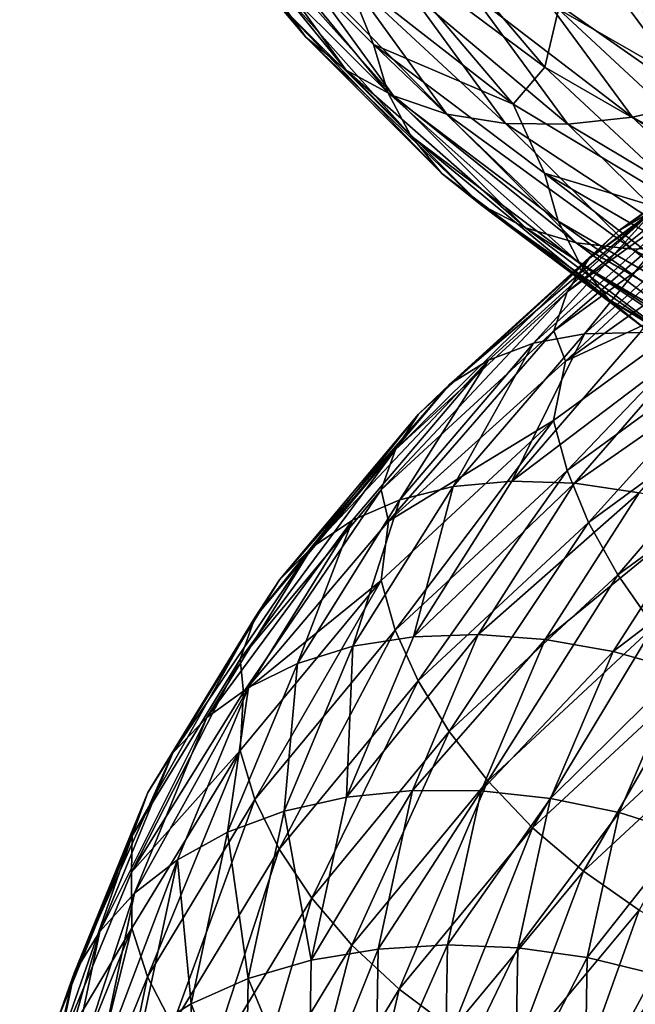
# Model space of a CAD drawing. Header units: metres. Extents: x -44 to 117, y -432 to 89.
# Tile 436 of 656: x -18.93 to -15.32, y -323.85 to -318.07. Entities that reach past the tile are written whole.
import ezdxf

# ---------------------------------------------------------------- set-up
doc = ezdxf.new("R2010")
doc.units = ezdxf.units.M
doc.layers.add('solid_125568', color=7, linetype='CONTINUOUS')

msp = doc.modelspace()

# ---------------------------------------------------------------- linework, layer by layer
at = {"layer": 'solid_125568'}
for points in [[(-18.060572, -317.092194, 914.753418), (-17.862505, -317.330017, 914.516479), (-17.253233, -318.176331, 916.179077)], [(-17.444515, -317.947601, 916.434082), (-18.060572, -317.092194, 914.753418), (-17.253233, -318.176331, 916.179077)], [(-16.770872, -317.270081, 919.187622), (-16.855543, -317.603241, 919.008057), (-15.851936, -318.352905, 920.579834)], [(-15.772285, -318.012054, 920.753601), (-16.770872, -317.270081, 919.187622), (-15.851936, -318.352905, 920.579834)], [(-17.862505, -317.330017, 914.516479), (-17.617773, -317.535217, 914.287048), (-17.016865, -318.369354, 915.927795)], [(-17.253233, -318.176331, 916.179077), (-17.862505, -317.330017, 914.516479), (-17.016865, -318.369354, 915.927795)], [(-15.471892, -317.322418, 920.992249), (-15.644232, -317.665833, 920.891907), (-14.480745, -318.328156, 922.356995)], [(-14.321219, -317.972595, 922.444031), (-15.471892, -317.322418, 920.992249), (-14.480745, -318.328156, 922.356995)], [(-16.856386, -318.219482, 918.575562), (-17.025515, -317.798431, 918.548279), (-17.674026, -317.404236, 916.930481)], [(-17.674026, -317.404236, 916.930481), (-17.586266, -317.688477, 916.686646), (-16.772682, -318.501465, 918.322876)], [(-16.856386, -318.219482, 918.575562), (-17.674026, -317.404236, 916.930481), (-16.772682, -318.501465, 918.322876)], [(-17.617773, -317.535217, 914.287048), (-17.331015, -317.702271, 914.070923), (-16.739885, -318.521393, 915.686462)], [(-17.016865, -318.369354, 915.927795), (-17.617773, -317.535217, 914.287048), (-16.739885, -318.521393, 915.686462)], [(-16.855543, -317.603241, 919.008057), (-17.025515, -317.798431, 918.548279), (-16.037796, -318.570221, 920.150269)], [(-15.851936, -318.352905, 920.579834), (-16.855543, -317.603241, 919.008057), (-16.037796, -318.570221, 920.150269)], [(-17.586266, -317.688477, 916.686646), (-17.444515, -317.947601, 916.434082), (-16.63751, -318.755035, 918.057007)], [(-16.772682, -318.501465, 918.322876), (-17.586266, -317.688477, 916.686646), (-16.63751, -318.755035, 918.057007)], [(-17.331015, -317.702271, 914.070923), (-17.006937, -317.825592, 913.873535), (-16.426857, -318.626984, 915.460999)], [(-16.739885, -318.521393, 915.686462), (-17.331015, -317.702271, 914.070923), (-16.426857, -318.626984, 915.460999)], [(-15.644232, -317.665833, 920.891907), (-15.772285, -318.012054, 920.753601), (-14.599298, -318.684174, 922.228271)], [(-14.480745, -318.328156, 922.356995), (-15.644232, -317.665833, 920.891907), (-14.599298, -318.684174, 922.228271)], [(-14.952402, -318.557068, 914.803284), (-15.480288, -317.845123, 913.345093), (-15.086576, -317.738739, 913.289795)], [(-16.856386, -318.219482, 918.575562), (-16.037796, -318.570221, 920.150269), (-17.025515, -317.798431, 918.548279)], [(-17.006937, -317.825592, 913.873535), (-16.65102, -317.900635, 913.699768), (-16.083103, -318.681915, 915.256714)], [(-16.426857, -318.626984, 915.460999), (-17.006937, -317.825592, 913.873535), (-16.083103, -318.681915, 915.256714)], [(-15.878469, -317.908661, 913.433228), (-15.480288, -317.845123, 913.345093), (-14.952402, -318.557068, 914.803284)], [(-16.65102, -317.900635, 913.699768), (-16.27179, -317.927734, 913.552246), (-15.716863, -318.686981, 915.076965)], [(-16.083103, -318.681915, 915.256714), (-16.65102, -317.900635, 913.699768), (-15.716863, -318.686981, 915.076965)], [(-16.27179, -317.927734, 913.552246), (-15.878469, -317.908661, 913.433228), (-15.337004, -318.644623, 914.924805)], [(-15.716863, -318.686981, 915.076965), (-16.27179, -317.927734, 913.552246), (-15.337004, -318.644623, 914.924805)], [(-15.337004, -318.644623, 914.924805), (-15.878469, -317.908661, 913.433228), (-14.952402, -318.557068, 914.803284)], [(-17.444515, -317.947601, 916.434082), (-17.253233, -318.176331, 916.179077), (-16.455103, -318.975098, 917.784607)], [(-16.63751, -318.755035, 918.057007), (-17.444515, -317.947601, 916.434082), (-16.455103, -318.975098, 917.784607)], [(-15.772285, -318.012054, 920.753601), (-15.851936, -318.352905, 920.579834), (-14.673048, -319.032196, 922.059937)], [(-14.599298, -318.684174, 922.228271), (-15.772285, -318.012054, 920.753601), (-14.673048, -319.032196, 922.059937)], [(-17.253233, -318.176331, 916.179077), (-17.016865, -318.369354, 915.927795), (-16.229687, -319.156525, 917.51239)], [(-16.455103, -318.975098, 917.784607), (-17.253233, -318.176331, 916.179077), (-16.229687, -319.156525, 917.51239)], [(-15.852698, -318.974518, 920.144836), (-16.037796, -318.570221, 920.150269), (-16.856386, -318.219482, 918.575562)], [(-16.856386, -318.219482, 918.575562), (-16.772682, -318.501465, 918.322876), (-15.773976, -319.254456, 919.88385)], [(-15.852698, -318.974518, 920.144836), (-16.856386, -318.219482, 918.575562), (-15.773976, -319.254456, 919.88385)], [(-17.016865, -318.369354, 915.927795), (-16.739885, -318.521393, 915.686462), (-15.965516, -319.294189, 917.246826)], [(-16.229687, -319.156525, 917.51239), (-17.016865, -318.369354, 915.927795), (-15.965516, -319.294189, 917.246826)], [(-15.851936, -318.352905, 920.579834), (-16.037796, -318.570221, 920.150269), (-14.865056, -319.273315, 921.665405)], [(-14.673048, -319.032196, 922.059937), (-15.851936, -318.352905, 920.579834), (-14.865056, -319.273315, 921.665405)], [(-14.065405, -318.374878, 892.839844), (-14.261775, -318.482086, 892.539063), (-15.420367, -319.311768, 893.876465)], [(-15.208117, -319.18866, 894.162048), (-14.065405, -318.374878, 892.839844), (-15.420367, -319.311768, 893.876465)], [(-16.772682, -318.501465, 918.322876), (-16.63751, -318.755035, 918.057007), (-15.646874, -319.502838, 919.605408)], [(-15.773976, -319.254456, 919.88385), (-16.772682, -318.501465, 918.322876), (-15.646874, -319.502838, 919.605408)], [(-14.261775, -318.482086, 892.539063), (-14.420745, -318.630371, 892.24353), (-15.592223, -319.47348, 893.592712)], [(-15.420367, -319.311768, 893.876465), (-14.261775, -318.482086, 892.539063), (-15.592223, -319.47348, 893.592712)], [(-16.739885, -318.521393, 915.686462), (-16.426857, -318.626984, 915.460999), (-15.666963, -319.382874, 916.994324)], [(-15.965516, -319.294189, 917.246826), (-16.739885, -318.521393, 915.686462), (-15.666963, -319.382874, 916.994324)], [(-15.852698, -318.974518, 920.144836), (-14.865056, -319.273315, 921.665405), (-16.037796, -318.570221, 920.150269)], [(-15.337004, -318.644623, 914.924805), (-14.952402, -318.557068, 914.803284), (-14.260839, -319.227448, 916.21228)], [(-16.426857, -318.626984, 915.460999), (-16.083103, -318.681915, 915.256714), (-15.339133, -319.418549, 916.760742)], [(-15.666963, -319.382874, 916.994324), (-16.426857, -318.626984, 915.460999), (-15.339133, -319.418549, 916.760742)], [(-14.420745, -318.630371, 892.24353), (-14.538628, -318.816284, 891.959961), (-15.71969, -319.670105, 893.317505)], [(-15.592223, -319.47348, 893.592712), (-14.420745, -318.630371, 892.24353), (-15.71969, -319.670105, 893.317505)], [(-16.083103, -318.681915, 915.256714), (-15.716863, -318.686981, 915.076965), (-14.989892, -319.402618, 916.550049)], [(-15.339133, -319.418549, 916.760742), (-16.083103, -318.681915, 915.256714), (-14.989892, -319.402618, 916.550049)], [(-15.716863, -318.686981, 915.076965), (-15.337004, -318.644623, 914.924805), (-14.627652, -319.337952, 916.365967)], [(-14.989892, -319.402618, 916.550049), (-15.716863, -318.686981, 915.076965), (-14.627652, -319.337952, 916.365967)], [(-14.627652, -319.337952, 916.365967), (-15.337004, -318.644623, 914.924805), (-14.260839, -319.227448, 916.21228)], [(-16.63751, -318.755035, 918.057007), (-16.455103, -318.975098, 917.784607), (-15.475357, -319.714722, 919.316589)], [(-15.646874, -319.502838, 919.605408), (-16.63751, -318.755035, 918.057007), (-15.475357, -319.714722, 919.316589)], [(-14.538628, -318.816284, 891.959961), (-14.611748, -319.036469, 891.69519), (-15.798785, -319.897919, 893.057312)], [(-15.71969, -319.670105, 893.317505), (-14.538628, -318.816284, 891.959961), (-15.798785, -319.897919, 893.057312)], [(-16.455103, -318.975098, 917.784607), (-16.229687, -319.156525, 917.51239), (-15.263379, -319.885254, 919.024414)], [(-15.475357, -319.714722, 919.316589), (-16.455103, -318.975098, 917.784607), (-15.263379, -319.885254, 919.024414)], [(-14.673721, -319.658936, 921.622803), (-14.865056, -319.273315, 921.665405), (-15.852698, -318.974518, 920.144836)], [(-15.852698, -318.974518, 920.144836), (-15.773976, -319.254456, 919.88385), (-14.600851, -319.936951, 921.354004)], [(-14.673721, -319.658936, 921.622803), (-15.852698, -318.974518, 920.144836), (-14.600851, -319.936951, 921.354004)], [(-15.798785, -319.897919, 893.057312), (-14.611748, -319.036469, 891.69519), (-15.731268, -320.075653, 892.700439)], [(-14.611748, -319.036469, 891.69519), (-14.512435, -319.206879, 891.3302), (-15.731268, -320.075653, 892.700439)], [(-15.619662, -319.914917, 896.08197), (-14.678733, -319.073517, 894.713318), (-14.959514, -319.107971, 894.443115)], [(-15.291928, -319.906921, 896.310425), (-14.678733, -319.073517, 894.713318), (-15.619662, -319.914917, 896.08197)], [(-15.918324, -319.970398, 895.834167), (-14.959514, -319.107971, 894.443115), (-15.208117, -319.18866, 894.162048)], [(-15.619662, -319.914917, 896.08197), (-14.959514, -319.107971, 894.443115), (-15.918324, -319.970398, 895.834167)], [(-15.208117, -319.18866, 894.162048), (-15.420367, -319.311768, 893.876465), (-16.408533, -320.210297, 895.303162)], [(-16.182751, -320.070282, 895.572571), (-15.208117, -319.18866, 894.162048), (-16.408533, -320.210297, 895.303162)], [(-16.229687, -319.156525, 917.51239), (-15.965516, -319.294189, 917.246826), (-15.014933, -320.009399, 918.735901)], [(-15.263379, -319.885254, 919.024414), (-16.229687, -319.156525, 917.51239), (-15.014933, -320.009399, 918.735901)], [(-15.918324, -319.970398, 895.834167), (-15.208117, -319.18866, 894.162048), (-16.182751, -320.070282, 895.572571)], [(-15.731268, -320.075653, 892.700439), (-14.512435, -319.206879, 891.3302), (-14.612681, -319.557068, 891.253662)], [(-15.773976, -319.254456, 919.88385), (-15.646874, -319.502838, 919.605408), (-14.483225, -320.180542, 921.063843)], [(-14.600851, -319.936951, 921.354004), (-15.773976, -319.254456, 919.88385), (-14.483225, -320.180542, 921.063843)], [(-15.420367, -319.311768, 893.876465), (-15.592223, -319.47348, 893.592712), (-16.591375, -320.386383, 895.032227)], [(-16.408533, -320.210297, 895.303162), (-15.420367, -319.311768, 893.876465), (-16.591375, -320.386383, 895.032227)], [(-15.965516, -319.294189, 917.246826), (-15.666963, -319.382874, 916.994324), (-14.734147, -320.082123, 918.457764)], [(-15.014933, -320.009399, 918.735901), (-15.965516, -319.294189, 917.246826), (-14.734147, -320.082123, 918.457764)], [(-15.666963, -319.382874, 916.994324), (-15.339133, -319.418549, 916.760742), (-14.42586, -320.099701, 918.19635)], [(-14.734147, -320.082123, 918.457764), (-15.666963, -319.382874, 916.994324), (-14.42586, -320.099701, 918.19635)], [(-15.339133, -319.418549, 916.760742), (-14.989892, -319.402618, 916.550049), (-14.097471, -320.063934, 917.956238)], [(-14.42586, -320.099701, 918.19635), (-15.339133, -319.418549, 916.760742), (-14.097471, -320.063934, 917.956238)], [(-15.592223, -319.47348, 893.592712), (-15.71969, -319.670105, 893.317505), (-16.727018, -320.594421, 894.76593)], [(-16.591375, -320.386383, 895.032227), (-15.592223, -319.47348, 893.592712), (-16.727018, -320.594421, 894.76593)], [(-15.799767, -320.423157, 892.612976), (-14.612681, -319.557068, 891.253662), (-15.721405, -320.717438, 892.431152)], [(-15.731268, -320.075653, 892.700439), (-14.612681, -319.557068, 891.253662), (-15.799767, -320.423157, 892.612976)], [(-14.612681, -319.557068, 891.253662), (-14.540224, -319.854126, 891.079346), (-15.721405, -320.717438, 892.431152)], [(-15.646874, -319.502838, 919.605408), (-15.475357, -319.714722, 919.316589), (-14.324493, -320.384918, 920.759705)], [(-14.483225, -320.180542, 921.063843), (-15.646874, -319.502838, 919.605408), (-14.324493, -320.384918, 920.759705)], [(-15.71969, -319.670105, 893.317505), (-15.798785, -319.897919, 893.057312), (-16.811214, -320.830383, 894.51062)], [(-16.727018, -320.594421, 894.76593), (-15.71969, -319.670105, 893.317505), (-16.811214, -320.830383, 894.51062)], [(-15.475357, -319.714722, 919.316589), (-15.263379, -319.885254, 919.024414), (-14.128297, -320.545319, 920.448914)], [(-14.324493, -320.384918, 920.759705), (-15.475357, -319.714722, 919.316589), (-14.128297, -320.545319, 920.448914)], [(-16.811214, -320.830383, 894.51062), (-15.798785, -319.897919, 893.057312), (-16.76803, -321.014221, 894.158691)], [(-15.798785, -319.897919, 893.057312), (-15.731268, -320.075653, 892.700439), (-16.76803, -321.014221, 894.158691)], [(-15.721405, -320.717438, 892.431152), (-14.540224, -319.854126, 891.079346), (-15.594521, -321.021423, 892.282471)], [(-14.540224, -319.854126, 891.079346), (-14.422847, -320.164154, 890.941833), (-15.594521, -321.021423, 892.282471)], [(-16.388081, -320.810242, 897.522888), (-15.619662, -319.914917, 896.08197), (-15.918324, -319.970398, 895.834167)], [(-16.044298, -320.778534, 897.724976), (-15.619662, -319.914917, 896.08197), (-16.388081, -320.810242, 897.522888)], [(-16.044298, -320.778534, 897.724976), (-15.291928, -319.906921, 896.310425), (-15.619662, -319.914917, 896.08197)], [(-14.943021, -319.944885, 896.515625), (-15.291928, -319.906921, 896.310425), (-16.044298, -320.778534, 897.724976)], [(-15.678257, -320.791779, 897.901733), (-14.943021, -319.944885, 896.515625), (-16.044298, -320.778534, 897.724976)], [(-14.581417, -320.026062, 896.693848), (-14.943021, -319.944885, 896.515625), (-15.678257, -320.791779, 897.901733)], [(-16.701323, -320.887878, 897.298767), (-15.918324, -319.970398, 895.834167), (-16.182751, -320.070282, 895.572571)], [(-16.388081, -320.810242, 897.522888), (-15.918324, -319.970398, 895.834167), (-16.701323, -320.887878, 897.298767)], [(-16.182751, -320.070282, 895.572571), (-16.408533, -320.210297, 895.303162), (-17.215473, -321.165802, 896.805603)], [(-16.978653, -321.007935, 897.0578), (-16.182751, -320.070282, 895.572571), (-17.215473, -321.165802, 896.805603)], [(-16.701323, -320.887878, 897.298767), (-16.182751, -320.070282, 895.572571), (-16.978653, -321.007935, 897.0578)], [(-16.76803, -321.014221, 894.158691), (-15.731268, -320.075653, 892.700439), (-15.799767, -320.423157, 892.612976)], [(-15.298872, -320.847717, 898.050171), (-14.581417, -320.026062, 896.693848), (-15.678257, -320.791779, 897.901733)], [(-15.594521, -321.021423, 892.282471), (-14.422847, -320.164154, 890.941833), (-15.423217, -321.328094, 892.169556)], [(-14.422847, -320.164154, 890.941833), (-14.264362, -320.480042, 890.843384), (-15.423217, -321.328094, 892.169556)], [(-16.408533, -320.210297, 895.303162), (-16.591375, -320.386383, 895.032227), (-17.407282, -321.357025, 896.548157)], [(-17.215473, -321.165802, 896.805603), (-16.408533, -320.210297, 895.303162), (-17.407282, -321.357025, 896.548157)], [(-16.591375, -320.386383, 895.032227), (-16.727018, -320.594421, 894.76593), (-17.549603, -321.577118, 896.291321)], [(-17.407282, -321.357025, 896.548157), (-16.591375, -320.386383, 895.032227), (-17.549603, -321.577118, 896.291321)], [(-16.812231, -321.360626, 894.063293), (-15.799767, -320.423157, 892.612976), (-16.728832, -321.651947, 893.873352)], [(-16.76803, -321.014221, 894.158691), (-15.799767, -320.423157, 892.612976), (-16.812231, -321.360626, 894.063293)], [(-15.799767, -320.423157, 892.612976), (-15.721405, -320.717438, 892.431152), (-16.728832, -321.651947, 893.873352)], [(-15.423217, -321.328094, 892.169556), (-14.264362, -320.480042, 890.843384), (-15.211615, -321.630524, 892.095215)], [(-16.727018, -320.594421, 894.76593), (-16.811214, -320.830383, 894.51062), (-17.637972, -321.821655, 896.041199)], [(-17.549603, -321.577118, 896.291321), (-16.727018, -320.594421, 894.76593), (-17.637972, -321.821655, 896.041199)], [(-16.728832, -321.651947, 893.873352), (-15.721405, -320.717438, 892.431152), (-16.593843, -321.949402, 893.712646)], [(-15.721405, -320.717438, 892.431152), (-15.594521, -321.021423, 892.282471), (-16.593843, -321.949402, 893.712646)], [(-16.977074, -321.747009, 899.021362), (-16.388081, -320.810242, 897.522888), (-16.701323, -320.887878, 897.298767)], [(-16.62101, -321.690643, 899.195862), (-16.388081, -320.810242, 897.522888), (-16.977074, -321.747009, 899.021362)], [(-16.62101, -321.690643, 899.195862), (-16.044298, -320.778534, 897.724976), (-16.388081, -320.810242, 897.522888)], [(-15.678257, -320.791779, 897.901733), (-16.044298, -320.778534, 897.724976), (-16.62101, -321.690643, 899.195862)], [(-16.241842, -321.678192, 899.342957), (-15.678257, -320.791779, 897.901733), (-16.62101, -321.690643, 899.195862)], [(-15.298872, -320.847717, 898.050171), (-15.678257, -320.791779, 897.901733), (-16.241842, -321.678192, 899.342957)], [(-17.637972, -321.821655, 896.041199), (-16.811214, -320.830383, 894.51062), (-17.618517, -322.016357, 895.700684)], [(-16.811214, -320.830383, 894.51062), (-16.76803, -321.014221, 894.158691), (-17.618517, -322.016357, 895.700684)], [(-15.848828, -321.707977, 899.460327), (-15.298872, -320.847717, 898.050171), (-16.241842, -321.678192, 899.342957)], [(-14.91507, -320.944183, 898.167358), (-15.298872, -320.847717, 898.050171), (-15.848828, -321.707977, 899.460327)], [(-17.301468, -321.847656, 898.822021), (-16.701323, -320.887878, 897.298767), (-16.978653, -321.007935, 897.0578)], [(-16.977074, -321.747009, 899.021362), (-16.701323, -320.887878, 897.298767), (-17.301468, -321.847656, 898.822021)], [(-15.451236, -321.77832, 899.545837), (-14.91507, -320.944183, 898.167358), (-15.848828, -321.707977, 899.460327)], [(-14.535852, -321.079041, 898.250427), (-14.91507, -320.944183, 898.167358), (-15.451236, -321.77832, 899.545837)], [(-16.978653, -321.007935, 897.0578), (-17.215473, -321.165802, 896.805603), (-17.833929, -322.1651, 898.368347)], [(-17.588663, -321.988678, 898.602539), (-16.978653, -321.007935, 897.0578), (-17.833929, -322.1651, 898.368347)], [(-17.618517, -322.016357, 895.700684), (-16.76803, -321.014221, 894.158691), (-16.812231, -321.360626, 894.063293)], [(-17.301468, -321.847656, 898.822021), (-16.978653, -321.007935, 897.0578), (-17.588663, -321.988678, 898.602539)], [(-16.593843, -321.949402, 893.712646), (-15.594521, -321.021423, 892.282471), (-16.411615, -322.246277, 893.584229)], [(-15.594521, -321.021423, 892.282471), (-15.423217, -321.328094, 892.169556), (-16.411615, -322.246277, 893.584229)], [(-15.058385, -321.887726, 899.597412), (-14.535852, -321.079041, 898.250427), (-15.451236, -321.77832, 899.545837)], [(-17.215473, -321.165802, 896.805603), (-17.407282, -321.357025, 896.548157), (-18.032604, -322.372009, 898.124939)], [(-17.833929, -322.1651, 898.368347), (-17.215473, -321.165802, 896.805603), (-18.032604, -322.372009, 898.124939)], [(-16.411615, -322.246277, 893.584229), (-15.423217, -321.328094, 892.169556), (-16.18651, -322.535797, 893.49115)], [(-15.423217, -321.328094, 892.169556), (-15.211615, -321.630524, 892.095215), (-16.18651, -322.535797, 893.49115)], [(-17.407282, -321.357025, 896.548157), (-17.549603, -321.577118, 896.291321), (-18.180044, -322.604645, 897.877991)], [(-18.032604, -322.372009, 898.124939), (-17.407282, -321.357025, 896.548157), (-18.180044, -322.604645, 897.877991)], [(-17.639013, -322.357117, 895.590637), (-16.812231, -321.360626, 894.063293), (-17.551497, -322.645325, 895.392151)], [(-17.618517, -322.016357, 895.700684), (-16.812231, -321.360626, 894.063293), (-17.639013, -322.357117, 895.590637)], [(-16.812231, -321.360626, 894.063293), (-16.728832, -321.651947, 893.873352), (-17.551497, -322.645325, 895.392151)], [(-17.549603, -321.577118, 896.291321), (-17.637972, -321.821655, 896.041199), (-18.271618, -322.858124, 897.63324)], [(-18.180044, -322.604645, 897.877991), (-17.549603, -321.577118, 896.291321), (-18.271618, -322.858124, 897.63324)], [(-16.18651, -322.535797, 893.49115), (-15.211615, -321.630524, 892.095215), (-15.922864, -322.811188, 893.436523)], [(-15.211615, -321.630524, 892.095215), (-14.963798, -321.921753, 892.062073), (-15.922864, -322.811188, 893.436523)], [(-17.551497, -322.645325, 895.392151), (-16.728832, -321.651947, 893.873352), (-17.409893, -322.935944, 895.218689)], [(-16.728832, -321.651947, 893.873352), (-16.593843, -321.949402, 893.712646), (-17.409893, -322.935944, 895.218689)], [(-16.241842, -321.678192, 899.342957), (-16.62101, -321.690643, 899.195862), (-17.01545, -322.631042, 900.70874)], [(-16.627316, -322.592194, 900.825195), (-16.241842, -321.678192, 899.342957), (-17.01545, -322.631042, 900.70874)], [(-17.01545, -322.631042, 900.70874), (-16.62101, -321.690643, 899.195862), (-16.977074, -321.747009, 899.021362)], [(-15.848828, -321.707977, 899.460327), (-16.241842, -321.678192, 899.342957), (-16.627316, -322.592194, 900.825195)], [(-17.37989, -322.712646, 900.562683), (-16.977074, -321.747009, 899.021362), (-17.301468, -321.847656, 898.822021)], [(-17.01545, -322.631042, 900.70874), (-16.977074, -321.747009, 899.021362), (-17.37989, -322.712646, 900.562683)], [(-16.224983, -322.595093, 900.910522), (-15.848828, -321.707977, 899.460327), (-16.627316, -322.592194, 900.825195)], [(-15.451236, -321.77832, 899.545837), (-15.848828, -321.707977, 899.460327), (-16.224983, -322.595093, 900.910522)], [(-15.81796, -322.638641, 900.963379), (-15.451236, -321.77832, 899.545837), (-16.224983, -322.595093, 900.910522)], [(-15.058385, -321.887726, 899.597412), (-15.451236, -321.77832, 899.545837), (-15.81796, -322.638641, 900.963379)], [(-17.637972, -321.821655, 896.041199), (-17.618517, -322.016357, 895.700684), (-18.274708, -323.070862, 897.31427)], [(-18.271618, -322.858124, 897.63324), (-17.637972, -321.821655, 896.041199), (-18.274708, -323.070862, 897.31427)], [(-17.711876, -322.836945, 900.388855), (-17.301468, -321.847656, 898.822021), (-17.588663, -321.988678, 898.602539)], [(-17.37989, -322.712646, 900.562683), (-17.301468, -321.847656, 898.822021), (-17.711876, -322.836945, 900.388855)], [(-15.922864, -322.811188, 893.436523), (-14.963798, -321.921753, 892.062073), (-15.624919, -323.065582, 893.423279)], [(-15.415784, -322.721954, 900.982422), (-15.058385, -321.887726, 899.597412), (-15.81796, -322.638641, 900.963379)], [(-14.963798, -321.921753, 892.062073), (-14.683745, -322.194641, 892.072632), (-15.624919, -323.065582, 893.423279)], [(-14.679637, -322.034729, 899.613098), (-15.058385, -321.887726, 899.597412), (-15.415784, -322.721954, 900.982422)], [(-17.409893, -322.935944, 895.218689), (-16.593843, -321.949402, 893.712646), (-17.218754, -323.222443, 895.07373)], [(-16.593843, -321.949402, 893.712646), (-16.411615, -322.246277, 893.584229), (-17.218754, -323.222443, 895.07373)], [(-18.274708, -323.070862, 897.31427), (-17.618517, -322.016357, 895.700684), (-17.639013, -322.357117, 895.590637)], [(-17.588663, -321.988678, 898.602539), (-17.833929, -322.1651, 898.368347), (-18.256805, -323.194946, 899.97583)], [(-18.005785, -322.999512, 900.191528), (-17.588663, -321.988678, 898.602539), (-18.256805, -323.194946, 899.97583)], [(-17.711876, -322.836945, 900.388855), (-17.588663, -321.988678, 898.602539), (-18.005785, -322.999512, 900.191528)], [(-15.028017, -322.844116, 900.966553), (-14.679637, -322.034729, 899.613098), (-15.415784, -322.721954, 900.982422)], [(-17.833929, -322.1651, 898.368347), (-18.032604, -322.372009, 898.124939), (-18.460167, -323.417999, 899.746948)], [(-18.256805, -323.194946, 899.97583), (-17.833929, -322.1651, 898.368347), (-18.460167, -323.417999, 899.746948)], [(-15.624919, -323.065582, 893.423279), (-14.683745, -322.194641, 892.072632), (-15.297575, -323.292725, 893.453247)], [(-17.218754, -323.222443, 895.07373), (-16.411615, -322.246277, 893.584229), (-16.982634, -323.498352, 894.960876)], [(-16.411615, -322.246277, 893.584229), (-16.18651, -322.535797, 893.49115), (-16.982634, -323.498352, 894.960876)], [(-18.032604, -322.372009, 898.124939), (-18.180044, -322.604645, 897.877991), (-18.611111, -323.663452, 899.510254)], [(-18.460167, -323.417999, 899.746948), (-18.032604, -322.372009, 898.124939), (-18.611111, -323.663452, 899.510254)], [(-18.274708, -323.070862, 897.31427), (-17.639013, -322.357117, 895.590637), (-18.272673, -323.398987, 897.179382)], [(-18.272673, -323.398987, 897.179382), (-17.639013, -322.357117, 895.590637), (-18.181995, -323.68396, 896.971863)], [(-17.639013, -322.357117, 895.590637), (-17.551497, -322.645325, 895.392151), (-18.181995, -323.68396, 896.971863)], [(-16.982634, -323.498352, 894.960876), (-16.18651, -322.535797, 893.49115), (-16.70607, -323.75708, 894.883545)], [(-16.18651, -322.535797, 893.49115), (-15.922864, -322.811188, 893.436523), (-16.70607, -323.75708, 894.883545)], [(-18.180044, -322.604645, 897.877991), (-18.271618, -322.858124, 897.63324), (-18.704884, -323.926117, 899.271057)], [(-18.611111, -323.663452, 899.510254), (-18.180044, -322.604645, 897.877991), (-18.704884, -323.926117, 899.271057)], [(-16.627316, -322.592194, 900.825195), (-17.01545, -322.631042, 900.70874), (-17.221531, -323.587402, 902.248962)], [(-16.828726, -323.52179, 902.334167), (-16.627316, -322.592194, 900.825195), (-17.221531, -323.587402, 902.248962)], [(-16.224983, -322.595093, 900.910522), (-16.627316, -322.592194, 900.825195), (-16.828726, -323.52179, 902.334167)], [(-16.42153, -323.497406, 902.386841), (-16.224983, -322.595093, 900.910522), (-16.828726, -323.52179, 902.334167)], [(-15.81796, -322.638641, 900.963379), (-16.224983, -322.595093, 900.910522), (-16.42153, -323.497406, 902.386841)], [(-18.181995, -323.68396, 896.971863), (-17.551497, -322.645325, 895.392151), (-18.035332, -323.967468, 896.785095)], [(-17.551497, -322.645325, 895.392151), (-17.409893, -322.935944, 895.218689), (-18.035332, -323.967468, 896.785095)], [(-17.221531, -323.587402, 902.248962), (-17.01545, -322.631042, 900.70874), (-17.37989, -322.712646, 900.562683)], [(-16.009583, -323.513763, 902.406372), (-15.81796, -322.638641, 900.963379), (-16.42153, -323.497406, 902.386841)], [(-15.415784, -322.721954, 900.982422), (-15.81796, -322.638641, 900.963379), (-16.009583, -323.513763, 902.406372)], [(-17.590311, -323.694672, 902.131897), (-17.37989, -322.712646, 900.562683), (-17.711876, -322.836945, 900.388855)], [(-17.221531, -323.587402, 902.248962), (-17.37989, -322.712646, 900.562683), (-17.590311, -323.694672, 902.131897)], [(-15.602532, -323.570557, 902.392273), (-15.415784, -322.721954, 900.982422), (-16.009583, -323.513763, 902.406372)], [(-15.028017, -322.844116, 900.966553), (-15.415784, -322.721954, 900.982422), (-15.602532, -323.570557, 902.392273)], [(-17.926212, -323.842896, 901.98407), (-17.711876, -322.836945, 900.388855), (-18.005785, -322.999512, 900.191528)], [(-17.590311, -323.694672, 902.131897), (-17.711876, -322.836945, 900.388855), (-17.926212, -323.842896, 901.98407)], [(-16.70607, -323.75708, 894.883545), (-15.922864, -322.811188, 893.436523), (-16.393522, -323.992035, 894.845093)], [(-15.922864, -322.811188, 893.436523), (-15.624919, -323.065582, 893.423279), (-16.393522, -323.992035, 894.845093)], [(-15.210038, -323.667511, 902.344238), (-15.028017, -322.844116, 900.966553), (-15.602532, -323.570557, 902.392273)], [(-18.271618, -322.858124, 897.63324), (-18.274708, -323.070862, 897.31427), (-18.722679, -324.153137, 898.967163)], [(-18.704884, -323.926117, 899.271057), (-18.271618, -322.858124, 897.63324), (-18.722679, -324.153137, 898.967163)], [(-18.035332, -323.967468, 896.785095), (-17.409893, -322.935944, 895.218689), (-17.837372, -324.243225, 896.622986)], [(-17.409893, -322.935944, 895.218689), (-17.218754, -323.222443, 895.07373), (-17.837372, -324.243225, 896.622986)], [(-18.005785, -322.999512, 900.191528), (-18.256805, -323.194946, 899.97583), (-18.477575, -324.242065, 901.61261)], [(-18.223581, -324.027313, 901.809387), (-18.005785, -322.999512, 900.191528), (-18.477575, -324.242065, 901.61261)], [(-17.926212, -323.842896, 901.98407), (-18.005785, -322.999512, 900.191528), (-18.223581, -324.027313, 901.809387)], [(-18.722679, -324.153137, 898.967163), (-18.274708, -323.070862, 897.31427), (-18.272673, -323.398987, 897.179382)], [(-16.393522, -323.992035, 894.845093), (-15.624919, -323.065582, 893.423279), (-16.05015, -324.197205, 894.847717)], [(-15.624919, -323.065582, 893.423279), (-15.297575, -323.292725, 893.453247), (-16.05015, -324.197205, 894.847717)], [(-18.256805, -323.194946, 899.97583), (-18.460167, -323.417999, 899.746948), (-18.683371, -324.481506, 901.39856)], [(-18.477575, -324.242065, 901.61261), (-18.256805, -323.194946, 899.97583), (-18.683371, -324.481506, 901.39856)], [(-17.837372, -324.243225, 896.622986), (-17.218754, -323.222443, 895.07373), (-17.592823, -324.505005, 896.489441)], [(-17.218754, -323.222443, 895.07373), (-16.982634, -323.498352, 894.960876), (-17.592823, -324.505005, 896.489441)], [(-16.05015, -324.197205, 894.847717), (-15.297575, -323.292725, 893.453247), (-15.684185, -324.369415, 894.890015)], [(-15.297575, -323.292725, 893.453247), (-14.948683, -323.488892, 893.524353), (-15.684185, -324.369415, 894.890015)], [(-18.460167, -323.417999, 899.746948), (-18.611111, -323.663452, 899.510254), (-18.836147, -324.740021, 901.172241)], [(-18.683371, -324.481506, 901.39856), (-18.460167, -323.417999, 899.746948), (-18.836147, -324.740021, 901.172241)], [(-18.722679, -324.153137, 898.967163), (-18.272673, -323.398987, 897.179382), (-18.70594, -324.472595, 898.813721)], [(-18.70594, -324.472595, 898.813721), (-18.272673, -323.398987, 897.179382), (-18.613098, -324.754242, 898.596985)], [(-18.272673, -323.398987, 897.179382), (-18.181995, -323.68396, 896.971863), (-18.613098, -324.754242, 898.596985)], [(-17.592823, -324.505005, 896.489441), (-16.982634, -323.498352, 894.960876), (-17.306368, -324.746429, 896.388367)], [(-16.982634, -323.498352, 894.960876), (-16.70607, -323.75708, 894.883545), (-17.306368, -324.746429, 896.388367)], [(-16.828726, -323.52179, 902.334167), (-17.221531, -323.587402, 902.248962), (-17.237869, -324.547302, 903.801331)], [(-16.844723, -324.454834, 903.855042), (-16.828726, -323.52179, 902.334167), (-17.237869, -324.547302, 903.801331)], [(-16.42153, -323.497406, 902.386841), (-16.828726, -323.52179, 902.334167), (-16.844723, -324.454834, 903.855042)], [(-16.437149, -324.403046, 903.874756), (-16.42153, -323.497406, 902.386841), (-16.844723, -324.454834, 903.855042)], [(-16.009583, -323.513763, 902.406372), (-16.42153, -323.497406, 902.386841), (-16.437149, -324.403046, 903.874756)], [(-16.024817, -324.39212, 903.860657), (-16.009583, -323.513763, 902.406372), (-16.437149, -324.403046, 903.874756)], [(-15.602532, -323.570557, 902.392273), (-16.009583, -323.513763, 902.406372), (-16.024817, -324.39212, 903.860657)], [(-15.684185, -324.369415, 894.890015), (-14.948683, -323.488892, 893.524353), (-15.30475, -324.506439, 894.969666)], [(-17.237869, -324.547302, 903.801331), (-17.221531, -323.587402, 902.248962), (-17.590311, -323.694672, 902.131897)], [(-15.617377, -324.422333, 903.81311), (-15.602532, -323.570557, 902.392273), (-16.024817, -324.39212, 903.860657)], [(-15.210038, -323.667511, 902.344238), (-15.602532, -323.570557, 902.392273), (-15.617377, -324.422333, 903.81311)], [(-18.611111, -323.663452, 899.510254), (-18.704884, -323.926117, 899.271057), (-18.931084, -325.011993, 900.938721)], [(-18.836147, -324.740021, 901.172241), (-18.611111, -323.663452, 899.510254), (-18.931084, -325.011993, 900.938721)], [(-18.613098, -324.754242, 898.596985), (-18.181995, -323.68396, 896.971863), (-18.46298, -325.030457, 898.396484)], [(-18.181995, -323.68396, 896.971863), (-18.035332, -323.967468, 896.785095), (-18.46298, -325.030457, 898.396484)], [(-17.606928, -324.680298, 903.713501), (-17.590311, -323.694672, 902.131897), (-17.926212, -323.842896, 901.98407)], [(-17.237869, -324.547302, 903.801331), (-17.590311, -323.694672, 902.131897), (-17.606928, -324.680298, 903.713501)], [(-15.224481, -324.493988, 903.732666), (-15.210038, -323.667511, 902.344238), (-15.617377, -324.422333, 903.81311)], [(-17.306368, -324.746429, 896.388367), (-16.70607, -323.75708, 894.883545), (-16.982641, -324.961182, 896.323547)], [(-16.70607, -323.75708, 894.883545), (-16.393522, -323.992035, 894.845093), (-16.982641, -324.961182, 896.323547)], [(-17.943041, -324.8526, 903.591919), (-17.926212, -323.842896, 901.98407), (-18.223581, -324.027313, 901.809387)], [(-17.606928, -324.680298, 903.713501), (-17.926212, -323.842896, 901.98407), (-17.943041, -324.8526, 903.591919)]]:
    msp.add_3dface(points, dxfattribs=at)

doc.saveas('drawing.dxf')
